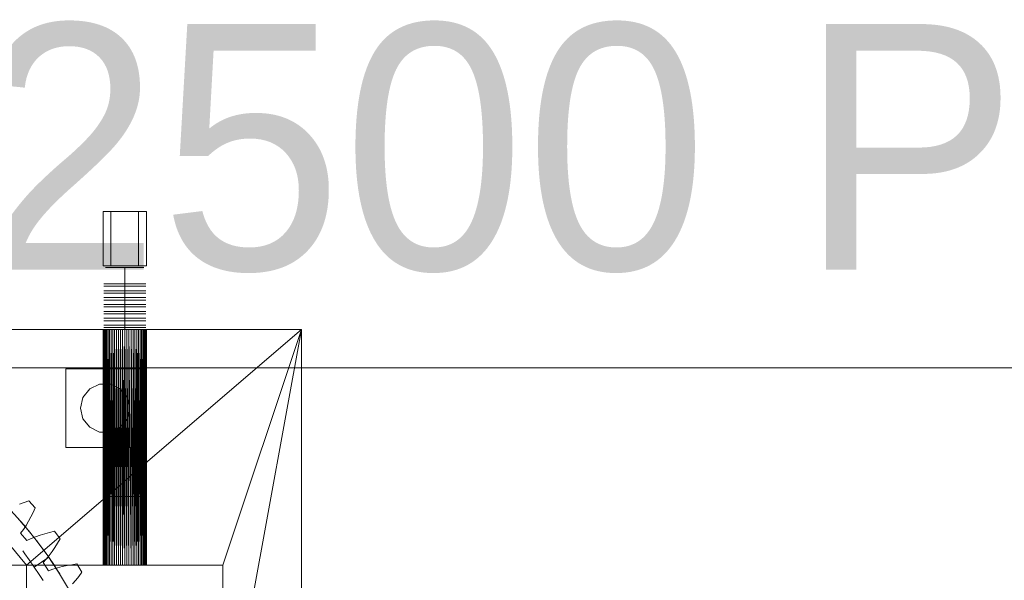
# Model space of a CAD drawing. Header units: millimetres. Extents: x -3490 to 61924, y -72580 to 6847.
# Tile 808 of 1056: x 25543 to 26546, y 1925 to 2495. Entities that reach past the tile are written whole.
import ezdxf

# ---------------------------------------------------------------- set-up
doc = ezdxf.new("R2010")
doc.units = ezdxf.units.MM
doc.layers.add('COTAS_P', color=1, linetype='Continuous', lineweight=0)
doc.layers.add('lateral_briquetadora', color=7, linetype='Continuous', lineweight=0)
doc.dimstyles.new('R19_100', dxfattribs={"dimtxt": 250, "dimasz": 150, "dimexe": 150, "dimexo": 80, "dimgap": 100, "dimtad": 1, "dimtih": 1, "dimtoh": 1, "dimdsep": 46, "dimcen": 0.09, "dimadec": 0, "dimazin": 0, "dimtfac": 1, "dimtdec": 4, "dimtofl": 0, "dimtmove": 0, "dimatfit": 3, "dimfxl": 1, "dimtolj": 1, "dimtzin": 0, "dimarcsym": 0})

# ---------------------------------------------------------------- blocks, each defined once
blk = doc.blocks.new('DIM_R29_7')
at = {"layer": 'COTAS_P'}
for p, q in [((24250.1, 2141), (24400.1, 2186)), ((26750.1, 2141), (26600.1, 2186)), ((24250.1, 1241), (24250.1, 2141)), ((24250.1, 2141), (26750.1, 2141)), ((24250.1, 2141), (24400.1, 2096)), ((26750.1, 2141), (26600.1, 2096)), ((26750.1, 1241), (26750.1, 2141))]:
    blk.add_line(p, q, dxfattribs=at)
blk.add_text('2500 P', height=250, dxfattribs=at).set_placement((25500.1, 2241))
blk = doc.blocks.new('DIM_R29_19')
at = {"layer": 'COTAS_P'}
for p, q in [((18820, 2240), (18620, 1362.5)), ((18620, 1362.5), (18776.2, 1373)), ((27700, -707.5), (18620, 1362.5)), ((18620, 1362.5), (18756.2, 1285.3)), ((27900, 170), (27700, -707.5)), ((27700, -707.5), (27563.7, -630.3)), ((27700, -707.5), (27543.7, -718))]:
    blk.add_line(p, q, dxfattribs=at)
blk.add_text('9312.96 P', height=250, rotation=167.1576, dxfattribs=at).set_placement((23137.7, 230))

msp = doc.modelspace()

# ---------------------------------------------------------------- linework, layer by layer
at = {"layer": 'lateral_briquetadora'}
for p, q in [((25628.067, 2300), (25672.067, 2300)), ((25628.067, 2300), (25628.067, 2245)), ((25636.067, 2300), (25664.067, 2300)), ((25636.067, 2300), (25636.067, 2245)), ((25664.067, 2300), (25664.067, 2245)), ((25672.067, 2300), (25672.067, 2245)), ((25628.067, 2245), (25672.067, 2245)), ((25634.431, 2243), (25630.569, 2243)), ((25641.39, 2243), (25634.431, 2243)), ((25636.067, 2245), (25664.067, 2245)), ((25650.067, 2243), (25641.39, 2243)), ((25650.067, 2243), (25650.067, 2226.5)), ((25650.067, 2243), (25658.745, 2243)), ((25658.745, 2243), (25665.704, 2243)), ((25665.704, 2243), (25669.566, 2243)), ((25632.867, 2226.5), (25628.619, 2226.5)), ((25634.431, 2226.5), (25630.569, 2226.5)), ((25640.522, 2226.5), (25632.867, 2226.5)), ((25641.39, 2226.5), (25634.431, 2226.5)), ((25650.067, 2226.5), (25640.522, 2226.5)), ((25650.067, 2226.5), (25641.39, 2226.5)), ((25650.067, 2226.5), (25650.067, 2224)), ((25650.067, 2226.5), (25659.613, 2226.5)), ((25650.067, 2226.5), (25658.745, 2226.5)), ((25658.745, 2226.5), (25665.704, 2226.5)), ((25659.613, 2226.5), (25667.268, 2226.5)), ((25665.704, 2226.5), (25669.566, 2226.5)), ((25667.268, 2226.5), (25671.516, 2226.5)), ((25632.867, 2224), (25628.619, 2224)), ((25632.867, 2219.5), (25628.619, 2219.5)), ((25632.867, 2217), (25628.619, 2217)), ((25634.431, 2224), (25630.569, 2224)), ((25634.431, 2219.5), (25630.569, 2219.5)), ((25634.431, 2217), (25630.569, 2217)), ((25640.522, 2224), (25632.867, 2224)), ((25640.522, 2219.5), (25632.867, 2219.5)), ((25640.522, 2217), (25632.867, 2217)), ((25641.39, 2224), (25634.431, 2224)), ((25641.39, 2219.5), (25634.431, 2219.5)), ((25641.39, 2217), (25634.431, 2217)), ((25650.067, 2224), (25640.522, 2224)), ((25650.067, 2219.5), (25640.522, 2219.5)), ((25650.067, 2217), (25640.522, 2217)), ((25650.067, 2224), (25641.39, 2224)), ((25650.067, 2219.5), (25641.39, 2219.5)), ((25650.067, 2217), (25641.39, 2217)), ((25650.067, 2224), (25650.067, 2219.5)), ((25650.067, 2224), (25658.745, 2224)), ((25650.067, 2224), (25659.613, 2224)), ((25650.067, 2219.5), (25650.067, 2217)), ((25650.067, 2219.5), (25658.745, 2219.5)), ((25650.067, 2219.5), (25659.613, 2219.5)), ((25650.067, 2217), (25650.067, 2212.5)), ((25650.067, 2217), (25658.745, 2217)), ((25650.067, 2217), (25659.613, 2217)), ((25658.745, 2224), (25665.704, 2224)), ((25658.745, 2219.5), (25665.704, 2219.5)), ((25658.745, 2217), (25665.704, 2217)), ((25659.613, 2224), (25667.268, 2224)), ((25659.613, 2219.5), (25667.268, 2219.5)), ((25659.613, 2217), (25667.268, 2217)), ((25665.704, 2224), (25669.566, 2224)), ((25665.704, 2219.5), (25669.566, 2219.5)), ((25665.704, 2217), (25669.566, 2217)), ((25667.268, 2224), (25671.516, 2224)), ((25667.268, 2219.5), (25671.516, 2219.5)), ((25667.268, 2217), (25671.516, 2217)), ((25632.867, 2212.5), (25628.619, 2212.5)), ((25632.867, 2210), (25628.619, 2210)), ((25634.431, 2212.5), (25630.569, 2212.5)), ((25634.431, 2210), (25630.569, 2210)), ((25640.522, 2212.5), (25632.867, 2212.5)), ((25640.522, 2210), (25632.867, 2210)), ((25641.39, 2212.5), (25634.431, 2212.5)), ((25641.39, 2210), (25634.431, 2210)), ((25650.067, 2212.5), (25640.522, 2212.5)), ((25650.067, 2210), (25640.522, 2210)), ((25650.067, 2212.5), (25641.39, 2212.5)), ((25650.067, 2210), (25641.39, 2210)), ((25650.067, 2212.5), (25650.067, 2210)), ((25650.067, 2212.5), (25658.745, 2212.5)), ((25650.067, 2212.5), (25659.613, 2212.5)), ((25650.067, 2210), (25650.067, 2205.5)), ((25650.067, 2210), (25658.745, 2210)), ((25650.067, 2210), (25659.613, 2210)), ((25658.745, 2212.5), (25665.704, 2212.5)), ((25658.745, 2210), (25665.704, 2210)), ((25659.613, 2212.5), (25667.268, 2212.5)), ((25659.613, 2210), (25667.268, 2210)), ((25665.704, 2212.5), (25669.566, 2212.5)), ((25665.704, 2210), (25669.566, 2210)), ((25667.268, 2212.5), (25671.516, 2212.5)), ((25667.268, 2210), (25671.516, 2210)), ((25632.867, 2205.5), (25628.619, 2205.5)), ((25632.867, 2203), (25628.619, 2203)), ((25632.867, 2198.5), (25628.619, 2198.5)), ((25634.431, 2205.5), (25630.569, 2205.5)), ((25634.431, 2203), (25630.569, 2203)), ((25634.431, 2198.5), (25630.569, 2198.5)), ((25640.522, 2205.5), (25632.867, 2205.5)), ((25640.522, 2203), (25632.867, 2203)), ((25640.522, 2198.5), (25632.867, 2198.5)), ((25641.39, 2205.5), (25634.431, 2205.5)), ((25641.39, 2203), (25634.431, 2203)), ((25641.39, 2198.5), (25634.431, 2198.5)), ((25650.067, 2205.5), (25640.522, 2205.5)), ((25650.067, 2203), (25640.522, 2203)), ((25650.067, 2198.5), (25640.522, 2198.5)), ((25650.067, 2205.5), (25641.39, 2205.5)), ((25650.067, 2203), (25641.39, 2203)), ((25650.067, 2198.5), (25641.39, 2198.5)), ((25650.067, 2205.5), (25650.067, 2203)), ((25650.067, 2205.5), (25658.745, 2205.5)), ((25650.067, 2205.5), (25659.613, 2205.5)), ((25650.067, 2203), (25650.067, 2198.5)), ((25650.067, 2203), (25658.745, 2203)), ((25650.067, 2203), (25659.613, 2203)), ((25650.067, 2198.5), (25650.067, 2196)), ((25650.067, 2198.5), (25658.745, 2198.5)), ((25650.067, 2198.5), (25659.613, 2198.5)), ((25658.745, 2205.5), (25665.704, 2205.5)), ((25658.745, 2203), (25665.704, 2203)), ((25658.745, 2198.5), (25665.704, 2198.5)), ((25659.613, 2205.5), (25667.268, 2205.5)), ((25659.613, 2203), (25667.268, 2203)), ((25659.613, 2198.5), (25667.268, 2198.5)), ((25665.704, 2205.5), (25669.566, 2205.5)), ((25665.704, 2203), (25669.566, 2203)), ((25665.704, 2198.5), (25669.566, 2198.5)), ((25667.268, 2205.5), (25671.516, 2205.5)), ((25667.268, 2203), (25671.516, 2203)), ((25667.268, 2198.5), (25671.516, 2198.5)), ((25632.867, 2196), (25628.619, 2196)), ((25632.867, 2191.5), (25628.619, 2191.5)), ((25632.867, 2189), (25628.619, 2189)), ((25634.431, 2196), (25630.569, 2196)), ((25634.431, 2191.5), (25630.569, 2191.5)), ((25634.431, 2189), (25630.569, 2189)), ((25640.522, 2196), (25632.867, 2196)), ((25640.522, 2191.5), (25632.867, 2191.5)), ((25640.522, 2189), (25632.867, 2189)), ((25641.39, 2196), (25634.431, 2196)), ((25641.39, 2191.5), (25634.431, 2191.5)), ((25641.39, 2189), (25634.431, 2189)), ((25650.067, 2196), (25640.522, 2196)), ((25650.067, 2191.5), (25640.522, 2191.5)), ((25650.067, 2189), (25640.522, 2189)), ((25650.067, 2196), (25641.39, 2196)), ((25650.067, 2191.5), (25641.39, 2191.5)), ((25650.067, 2189), (25641.39, 2189)), ((25650.067, 2196), (25650.067, 2191.5)), ((25650.067, 2196), (25658.745, 2196)), ((25650.067, 2196), (25659.613, 2196)), ((25650.067, 2191.5), (25650.067, 2189)), ((25650.067, 2191.5), (25658.745, 2191.5)), ((25650.067, 2191.5), (25659.613, 2191.5)), ((25650.067, 2189), (25650.067, 2184.5)), ((25650.067, 2189), (25658.745, 2189)), ((25650.067, 2189), (25659.613, 2189)), ((25658.745, 2196), (25665.704, 2196)), ((25658.745, 2191.5), (25665.704, 2191.5)), ((25658.745, 2189), (25665.704, 2189)), ((25659.613, 2196), (25667.268, 2196)), ((25659.613, 2191.5), (25667.268, 2191.5)), ((25659.613, 2189), (25667.268, 2189)), ((25665.704, 2196), (25669.566, 2196)), ((25665.704, 2191.5), (25669.566, 2191.5)), ((25665.704, 2189), (25669.566, 2189)), ((25667.268, 2196), (25671.516, 2196)), ((25667.268, 2191.5), (25671.516, 2191.5)), ((25667.268, 2189), (25671.516, 2189)), ((25350.067, 2180), (25550.067, 1940)), ((25830.067, 2180), (25350.067, 2180)), ((25645.775, 2180), (25350.067, 2180)), ((25643.681, 2180), (25350.067, 2180)), ((25641.648, 2180), (25350.067, 2180)), ((25639.697, 2180), (25350.067, 2180)), ((25637.845, 2180), (25350.067, 2180)), ((25636.111, 2180), (25350.067, 2180)), ((25634.511, 2180), (25350.067, 2180)), ((25633.061, 2180), (25350.067, 2180)), ((25631.775, 2180), (25350.067, 2180)), ((25630.665, 2180), (25350.067, 2180)), ((25629.742, 2180), (25350.067, 2180)), ((25629.015, 2180), (25350.067, 2180)), ((25628.49, 2180), (25350.067, 2180)), ((25628.173, 2180), (25350.067, 2180)), ((25628.067, 2180), (25350.067, 2180)), ((25350.067, 2180), (25647.911, 2180)), ((25830.067, 2180), (25550.067, 1940)), ((25628.067, 2180), (25628.173, 1940)), ((25628.067, 1940), (25628.067, 2180)), ((25628.067, 2180), (25628.173, 2180)), ((25628.173, 2180), (25628.49, 1940)), ((25628.173, 1940), (25628.173, 2180)), ((25628.173, 2180), (25628.49, 2180)), ((25628.49, 2180), (25629.015, 1940)), ((25628.49, 1940), (25628.49, 2180)), ((25628.49, 2180), (25629.015, 2180)), ((25632.867, 2184.5), (25628.619, 2184.5)), ((25632.867, 2182), (25628.619, 2182)), ((25629.015, 2180), (25629.742, 1940)), ((25629.015, 1940), (25629.015, 2180)), ((25629.015, 2180), (25629.742, 2180)), ((25629.742, 2180), (25630.665, 1940)), ((25629.742, 1940), (25629.742, 2180)), ((25629.742, 2180), (25630.665, 2180)), ((25630.665, 2180), (25629.742, 1940)), ((25634.431, 2184.5), (25630.569, 2184.5)), ((25634.431, 2182), (25630.569, 2182)), ((25630.665, 2180), (25631.775, 1940)), ((25630.665, 1940), (25630.665, 2180)), ((25630.665, 2180), (25631.775, 2180)), ((25631.775, 2180), (25633.061, 1940)), ((25631.775, 1940), (25631.775, 2180)), ((25631.775, 2180), (25633.061, 2180)), ((25640.522, 2184.5), (25632.867, 2184.5)), ((25640.522, 2182), (25632.867, 2182)), ((25633.061, 2180), (25634.511, 1940)), ((25633.061, 1940), (25633.061, 2180)), ((25633.061, 2180), (25634.511, 2180)), ((25641.39, 2184.5), (25634.431, 2184.5)), ((25641.39, 2182), (25634.431, 2182)), ((25634.511, 2180), (25634.511, 1940)), ((25634.511, 2180), (25636.111, 1940)), ((25634.511, 2180), (25636.111, 2180)), ((25636.111, 2180), (25636.111, 1940)), ((25636.111, 2180), (25637.845, 1940)), ((25636.111, 2180), (25637.845, 2180)), ((25637.845, 2180), (25637.845, 1940)), ((25637.845, 2180), (25639.697, 1940)), ((25637.845, 2180), (25639.697, 2180)), ((25639.697, 2180), (25637.845, 1940)), ((25639.697, 2180), (25639.697, 1940)), ((25639.697, 2180), (25641.648, 1940)), ((25639.697, 2180), (25641.648, 2180)), ((25650.067, 2184.5), (25640.522, 2184.5)), ((25650.067, 2182), (25640.522, 2182)), ((25650.067, 2184.5), (25641.39, 2184.5)), ((25650.067, 2182), (25641.39, 2182)), ((25641.648, 2180), (25641.648, 1940)), ((25641.648, 2180), (25643.681, 1940)), ((25641.648, 2180), (25643.681, 2180)), ((25643.681, 2180), (25643.681, 1940)), ((25643.681, 2180), (25645.775, 1940)), ((25643.681, 2180), (25645.775, 2180)), ((25645.775, 2180), (25645.775, 1940)), ((25645.775, 2180), (25647.911, 1940)), ((25645.775, 2180), (25647.911, 2180)), ((25645.775, 2180), (25830.067, 2180)), ((25647.911, 2180), (25647.911, 1940)), ((25647.911, 2180), (25650.067, 1940)), ((25647.911, 2180), (25650.067, 2180)), ((25647.911, 2180), (25830.067, 2180)), ((25650.067, 2180), (25647.911, 1940)), ((25650.067, 2184.5), (25650.067, 2182)), ((25650.067, 2184.5), (25658.745, 2184.5)), ((25650.067, 2184.5), (25659.613, 2184.5)), ((25650.067, 2182), (25650.067, 2010)), ((25650.067, 2182), (25659.613, 2182)), ((25650.067, 2182), (25658.745, 2182)), ((25650.067, 2180), (25650.067, 1940)), ((25650.067, 2180), (25652.224, 1940)), ((25650.067, 2180), (25652.224, 2180)), ((25650.067, 2180), (25830.067, 2180)), ((25652.224, 2180), (25652.224, 1940)), ((25652.224, 2180), (25654.359, 1940)), ((25652.224, 2180), (25654.359, 2180)), ((25652.224, 2180), (25830.067, 2180)), ((25654.359, 2180), (25654.359, 1940)), ((25654.359, 2180), (25656.454, 1940)), ((25654.359, 2180), (25656.454, 2180)), ((25654.359, 2180), (25830.067, 2180)), ((25656.454, 2180), (25656.454, 1940)), ((25656.454, 2180), (25658.487, 1940)), ((25656.454, 2180), (25658.487, 2180)), ((25656.454, 2180), (25830.067, 2180)), ((25658.487, 2180), (25658.487, 1940)), ((25658.487, 2180), (25660.438, 1940)), ((25658.487, 2180), (25660.438, 2180)), ((25658.487, 2180), (25830.067, 2180)), ((25658.745, 2184.5), (25665.704, 2184.5)), ((25658.745, 2182), (25665.704, 2182)), ((25659.613, 2184.5), (25667.268, 2184.5)), ((25659.613, 2182), (25667.268, 2182)), ((25660.438, 2180), (25660.438, 1940)), ((25662.29, 2180), (25660.438, 1940)), ((25660.438, 2180), (25662.29, 2180)), ((25660.438, 2180), (25830.067, 2180)), ((25660.438, 2180), (25662.29, 1940)), ((25662.29, 2180), (25662.29, 1940)), ((25662.29, 1940), (25664.024, 2180)), ((25662.29, 2180), (25664.024, 2180)), ((25662.29, 2180), (25830.067, 2180)), ((25662.29, 2180), (25664.024, 1940)), ((25664.024, 2180), (25664.024, 1940)), ((25664.024, 2180), (25665.624, 1940)), ((25664.024, 2180), (25665.624, 2180)), ((25664.024, 2180), (25830.067, 2180)), ((25665.624, 2180), (25665.624, 1940)), ((25665.624, 1940), (25667.074, 2180)), ((25665.624, 2180), (25667.074, 2180)), ((25830.067, 2180), (25665.624, 2180)), ((25667.074, 1940), (25665.624, 2180)), ((25665.704, 2184.5), (25669.566, 2184.5)), ((25665.704, 2182), (25669.566, 2182)), ((25667.074, 2180), (25667.074, 1940)), ((25667.074, 2180), (25668.36, 1940)), ((25667.074, 2180), (25668.36, 2180)), ((25830.067, 2180), (25667.074, 2180)), ((25667.268, 2184.5), (25671.516, 2184.5)), ((25667.268, 2182), (25671.516, 2182)), ((25668.36, 2180), (25669.47, 1940)), ((25668.36, 1940), (25668.36, 2180)), ((25668.36, 2180), (25669.47, 2180)), ((25830.067, 2180), (25668.36, 2180)), ((25669.47, 2180), (25669.47, 1940)), ((25669.47, 1940), (25670.393, 2180)), ((25669.47, 2180), (25670.393, 2180)), ((25830.067, 2180), (25669.47, 2180)), ((25670.393, 1940), (25669.47, 2180)), ((25670.393, 2180), (25670.393, 1940)), ((25670.393, 2180), (25671.12, 1940)), ((25670.393, 2180), (25671.12, 2180)), ((25830.067, 2180), (25670.393, 2180)), ((25671.12, 2180), (25671.12, 1940)), ((25671.12, 1940), (25671.645, 2180)), ((25671.12, 2180), (25671.645, 2180)), ((25830.067, 2180), (25671.12, 2180)), ((25671.645, 1940), (25671.12, 2180)), ((25671.645, 2180), (25671.645, 1940)), ((25671.645, 2180), (25671.962, 1940)), ((25671.645, 2180), (25671.962, 2180)), ((25830.067, 2180), (25671.645, 2180)), ((25671.962, 2180), (25671.962, 1940)), ((25671.962, 1940), (25672.067, 2180)), ((25671.962, 2180), (25672.067, 2180)), ((25830.067, 2180), (25671.962, 2180)), ((25671.962, 2180), (25672.067, 1940)), ((25672.067, 2180), (25672.067, 1940)), ((25672.067, 2180), (25830.067, 2180)), ((25830.067, 2180), (25750.067, 1940)), ((25750.067, 1740), (25830.067, 2180)), ((25830.067, 1320), (25830.067, 2180)), ((25590.067, 2140), (25590.067, 2060)), ((25670.067, 2140), (25590.067, 2140)), ((25670.067, 2140), (25670.067, 2060)), ((25607.543, 2110.847), (25614.48, 2119.546)), ((25614.48, 2119.546), (25624.504, 2124.373)), ((25624.504, 2124.373), (25635.631, 2124.373)), ((25635.631, 2124.373), (25645.655, 2119.546)), ((25645.655, 2119.546), (25652.592, 2110.847)), ((25605.067, 2100), (25607.543, 2110.847)), ((25652.592, 2110.847), (25655.067, 2100)), ((25607.543, 2089.153), (25605.067, 2100)), ((25655.067, 2100), (25652.592, 2089.153)), ((25614.48, 2080.454), (25607.543, 2089.153)), ((25652.592, 2089.153), (25645.655, 2080.454)), ((25624.504, 2075.627), (25614.48, 2080.454)), ((25645.655, 2080.454), (25635.631, 2075.627)), ((25635.631, 2075.627), (25624.504, 2075.627)), ((25670.067, 2060), (25590.067, 2060)), ((25547.553, 2003.95), (25552.377, 2005.652)), ((25552.377, 2005.652), (25558.999, 1998.345)), ((25634.431, 2010), (25630.569, 2010)), ((25641.39, 2010), (25634.431, 2010)), ((25650.067, 2010), (25641.39, 2010)), ((25650.067, 2010), (25658.745, 2010)), ((25658.745, 2010), (25665.704, 2010)), ((25665.704, 2010), (25669.566, 2010)), ((25533.939, 1995.697), (25547.285, 1980.972)), ((25542.841, 2002.116), (25547.553, 2003.95)), ((25558.999, 1998.345), (25556.833, 1993.711)), ((25540.706, 1988.419), (25546.747, 1981.596)), ((25554.546, 1989.202), (25552.132, 1984.826)), ((25556.833, 1993.711), (25554.546, 1989.202)), ((25546.895, 1976.521), (25544.045, 1972.632)), ((25546.747, 1981.596), (25551.477, 1976.023)), ((25549.585, 1980.594), (25546.895, 1976.521)), ((25547.285, 1980.972), (25559.869, 1965.589)), ((25552.132, 1984.826), (25549.585, 1980.594)), ((25551.477, 1976.023), (25554.058, 1972.89)), ((25544.045, 1972.632), (25550.293, 1965.018)), ((25550.293, 1965.018), (25554.664, 1967.055)), ((25554.664, 1967.055), (25559.183, 1968.899)), ((25559.183, 1968.899), (25563.831, 1970.571)), ((25559.869, 1965.589), (25571.657, 1949.589)), ((25563.831, 1970.571), (25568.594, 1972.085)), ((25568.594, 1972.085), (25573.463, 1973.448)), ((25573.463, 1973.448), (25578.43, 1974.669)), ((25578.43, 1974.669), (25584.304, 1966.748)), ((25584.304, 1966.748), (25581.694, 1962.349)), ((25562.976, 1961.534), (25560.511, 1964.76)), ((25567.329, 1955.662), (25562.976, 1961.534)), ((25572.602, 1948.23), (25567.329, 1955.662)), ((25578.976, 1958.086), (25576.145, 1953.967)), ((25581.694, 1962.349), (25578.976, 1958.086)), ((25548.458, 1951.486), (25546.15, 1954.82)), ((25552.616, 1945.478), (25548.458, 1951.486)), ((25557.801, 1937.986), (25552.616, 1945.478)), ((25557.801, 1937.986), (25572.602, 1948.23)), ((25570.119, 1946.216), (25566.901, 1942.624)), ((25573.196, 1950.005), (25570.119, 1946.216)), ((25571.657, 1949.589), (25582.619, 1933.013)), ((25572.602, 1948.23), (25577.701, 1940.676)), ((25576.145, 1953.967), (25573.196, 1950.005)), ((25550.067, 1940), (25470.067, 1940)), ((25550.067, 1940), (25550.067, 1740)), ((25634.511, 1940), (25550.067, 1940)), ((25550.067, 1940), (25633.061, 1940)), ((25636.111, 1940), (25550.067, 1940)), ((25637.845, 1940), (25550.067, 1940)), ((25550.067, 1940), (25631.775, 1940)), ((25639.697, 1940), (25550.067, 1940)), ((25550.067, 1940), (25630.665, 1940)), ((25641.648, 1940), (25550.067, 1940)), ((25550.067, 1940), (25629.742, 1940)), ((25643.681, 1940), (25550.067, 1940)), ((25550.067, 1940), (25629.015, 1940)), ((25550.067, 1940), (25628.49, 1940)), ((25645.775, 1940), (25550.067, 1940)), ((25647.911, 1940), (25550.067, 1940)), ((25550.067, 1940), (25628.173, 1940)), ((25650.067, 1940), (25550.067, 1940)), ((25550.067, 1940), (25628.067, 1940)), ((25750.067, 1940), (25550.067, 1940)), ((25557.801, 1937.986), (25562.987, 1930.494)), ((25566.901, 1942.624), (25572.373, 1934.435)), ((25572.373, 1934.435), (25576.923, 1936.034)), ((25576.923, 1936.034), (25581.601, 1937.426)), ((25577.701, 1940.676), (25581.663, 1934.534)), ((25581.601, 1937.426), (25586.39, 1938.634)), ((25586.39, 1938.634), (25591.278, 1939.674)), ((25591.278, 1939.674), (25596.258, 1940.554)), ((25596.258, 1940.554), (25601.32, 1941.281)), ((25601.32, 1941.281), (25606.39, 1932.823)), ((25628.173, 1940), (25628.067, 1940)), ((25628.49, 1940), (25628.173, 1940)), ((25629.015, 1940), (25628.49, 1940)), ((25629.742, 1940), (25629.015, 1940)), ((25630.665, 1940), (25629.742, 1940)), ((25631.775, 1940), (25630.665, 1940)), ((25633.061, 1940), (25631.775, 1940)), ((25634.511, 1940), (25633.061, 1940)), ((25636.111, 1940), (25634.511, 1940)), ((25637.845, 1940), (25636.111, 1940)), ((25639.697, 1940), (25637.845, 1940)), ((25641.648, 1940), (25639.697, 1940)), ((25643.681, 1940), (25641.648, 1940)), ((25645.775, 1940), (25643.681, 1940)), ((25647.911, 1940), (25645.775, 1940)), ((25650.067, 1940), (25647.911, 1940)), ((25652.224, 1940), (25650.067, 1940)), ((25650.067, 1940), (25750.067, 1940)), ((25654.359, 1940), (25652.224, 1940)), ((25652.224, 1940), (25750.067, 1940)), ((25656.454, 1940), (25654.359, 1940)), ((25654.359, 1940), (25750.067, 1940)), ((25658.487, 1940), (25656.454, 1940)), ((25656.454, 1940), (25750.067, 1940)), ((25660.438, 1940), (25658.487, 1940)), ((25658.487, 1940), (25750.067, 1940)), ((25662.29, 1940), (25660.438, 1940)), ((25660.438, 1940), (25750.067, 1940)), ((25664.024, 1940), (25662.29, 1940)), ((25662.29, 1940), (25750.067, 1940)), ((25665.624, 1940), (25664.024, 1940)), ((25664.024, 1940), (25750.067, 1940)), ((25667.074, 1940), (25665.624, 1940)), ((25665.624, 1940), (25750.067, 1940)), ((25668.36, 1940), (25667.074, 1940)), ((25667.074, 1940), (25750.067, 1940)), ((25669.47, 1940), (25668.36, 1940)), ((25668.36, 1940), (25750.067, 1940)), ((25670.393, 1940), (25669.47, 1940)), ((25669.47, 1940), (25750.067, 1940)), ((25671.12, 1940), (25670.393, 1940)), ((25670.393, 1940), (25750.067, 1940)), ((25671.645, 1940), (25671.12, 1940)), ((25671.12, 1940), (25750.067, 1940)), ((25671.962, 1940), (25671.645, 1940)), ((25671.645, 1940), (25750.067, 1940)), ((25672.067, 1940), (25671.962, 1940)), ((25671.962, 1940), (25750.067, 1940)), ((25672.067, 1940), (25750.067, 1940)), ((25750.067, 1940), (25750.067, 1740)), ((25562.987, 1930.494), (25567.145, 1924.485)), ((25581.663, 1934.534), (25583.814, 1931.091)), ((25582.619, 1933.013), (25592.728, 1915.903)), ((25603.362, 1928.701), (25600.239, 1924.725)), ((25606.39, 1932.823), (25603.362, 1928.701)), ((25600.239, 1924.725), (25597.017, 1920.903))]:
    msp.add_line(p, q, dxfattribs=at)

# ---------------------------------------------------------------- dimensions: what is measured, and where the dimension line sits
at = {"layer": 'COTAS_P'}
for p1, p2, picture, middle in [((24250.067, 1241), (26750.067, 1241), 'DIM_R29_7', (25500.067, 2141)), ((27900, 170), (18820, 2240), 'DIM_R29_19', (23159.956, 327.514))]:
    dim = msp.add_aligned_dim(p1=p1, p2=p2, distance=900, text='<> P', dimstyle='R19_100', dxfattribs=at)
    dim.commit()
    dim.dimension.update_dxf_attribs({"geometry": picture, "text_midpoint": middle})

doc.saveas('drawing.dxf')
